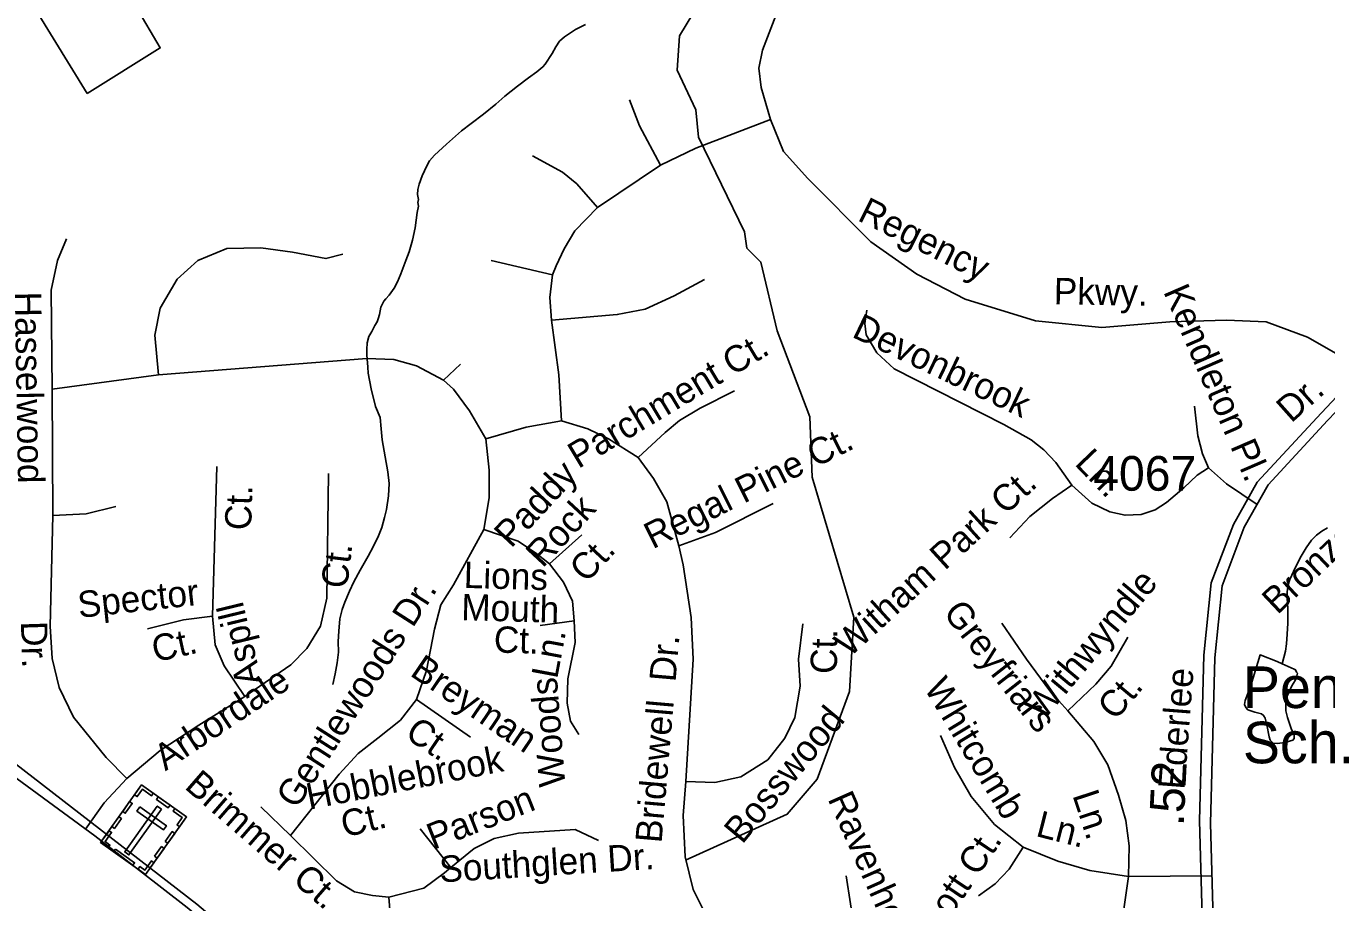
# Model space of a CAD drawing. Extents: x 2001466 to 2224147, y 644118 to 847247.
# Drawn here: x 2055357 to 2060047, y 715696 to 718848 of the extents above; entities that cross this region are included whole.
import ezdxf

# ---------------------------------------------------------------- set-up
doc = ezdxf.new("R2010")
doc.units = 0
for name, color, linetype in [('Exist Boundary Political City Limit New', 7, 'Continuous'), ('Exist Cultural Cemetery CELL', 7, 'Continuous'), ('Exist Cultural Educational Facility Elementary Label', 7, 'Continuous'), ('Exist Hydrographic Misc Water Feature', 7, 'Continuous'), ('Exist Road Non-System Type 51', 7, 'Continuous'), ('Exist Road Non-System Type 51 Label', 7, 'Continuous'), ('Exist Road Secondary Mileage Hundredths English Label', 7, 'Continuous'), ('Exist Road Secondary Type 51 Attributed', 7, 'Continuous'), ('Exist Road Secondary Type 51 Divided Attributed', 7, 'Continuous'), ('Exist Road Secondary Type 51 Label', 7, 'Continuous'), ('Exist Road Secondary Type 51 Number Label', 7, 'Continuous'), ('Exist Utilities Electrical Transmission Line', 7, 'Continuous'), ('Map Preparation Boundary City Limit Buffer Line', 7, 'Continuous')]:
    doc.layers.add(name, color=color, linetype=linetype)

msp = doc.modelspace()

# ---------------------------------------------------------------- linework, layer by layer
at = {"layer": 'Exist Boundary Political City Limit New'}
msp.add_lwpolyline([(2057361.6, 714545.8), (2057312.5, 714575.3), (2057257.8, 714400.5), (2057204.9, 714440.6), (2056937.4, 714643.5), (2057056.2, 714763.1), (2056861.4, 714913.2), (2056705.2, 715010), (2056667.8, 715008.2), (2056645.6, 715005.6), (2056598.6, 714995.9), (2056511.8, 714972.5), (2056478, 714990.3), (2056443.1, 715054.1), (2056383.2, 715151.9), (2056299.1, 715281.9), (2056212.8, 715409), (2056164, 715520.3), (2055973.6, 715680.5), (2055244.1, 716244.8), (2055256.6, 716681.2), (2055258, 716733.1)], dxfattribs=at)
at = {"layer": 'Exist Cultural Cemetery CELL'}
for points in [[(2055774.2, 716111.1), (2055936.4, 715995.7), (2055788.8, 715788.3), (2055626.6, 715903.7)], [(2055749.1, 716075.9), (2055758.3, 716069.3), (2055777, 716095.5), (2055810.1, 716072), (2055816.5, 716081.1), (2055774.2, 716111.1)], [(2055834.6, 716068.2), (2055876.8, 716038.1), (2055870.2, 716028.9), (2055827.9, 716058.9)], [(2055706.1, 716015.5), (2055731.2, 716050.7), (2055740.5, 716044.1), (2055715.4, 716008.8)], [(2055846.1, 716024.1), (2055830.8, 716034.9), (2055713.3, 715869.7), (2055728.5, 715858.8)], [(2055768, 716032), (2055757.2, 716016.8), (2055853.1, 715948.6), (2055863.9, 715963.8)], [(2055911.3, 715960.3), (2055902.1, 715966.9), (2055920.8, 715993.2), (2055887.7, 716016.7), (2055894.2, 716025.7), (2055936.4, 715995.6)], [(2055667.1, 715960.7), (2055692.2, 715996), (2055701.5, 715989.4), (2055676.4, 715954.1)], [(2055653.6, 715884.6), (2055660.2, 715893.9), (2055642.3, 715906.7), (2055665.7, 715939.6), (2055656.7, 715946), (2055626.6, 715903.8)], [(2055859.7, 715907.4), (2055884.8, 715942.7), (2055894.1, 715936.1), (2055869, 715900.8)], [(2055680.1, 715879.7), (2055749.2, 715830.5), (2055742.6, 715821.2), (2055673.4, 715870.4)], [(2055821.4, 715853.7), (2055846.5, 715889), (2055855.8, 715882.4), (2055830.7, 715847.1)], [(2055761.8, 715807.5), (2055768.5, 715816.8), (2055786.4, 715804.1), (2055809.8, 715837), (2055818.9, 715830.5), (2055788.8, 715788.3)]]:
    msp.add_lwpolyline(points, close=True, dxfattribs=at)
at = {"layer": 'Exist Hydrographic Misc Water Feature'}
for points in [[(2057736.8, 715839.7), (2058103.7, 716006.1), (2058211.7, 716131.9), (2058327.8, 716447.8), (2058343.8, 716716.5), (2058192.9, 717221.5), (2058184.9, 717438.3), (2058066.8, 717749), (2058008.7, 717996.3), (2057957.9, 718046.6), (2057949.9, 718105.8), (2057782.8, 718447.1), (2057773.7, 718545.7), (2057706.9, 718688.2), (2057714.9, 718812.7), (2057947.8, 719198.4), (2058030.9, 719531.3), (2058138.9, 719755.5), (2058198.6, 719805.3)], [(2056464.5, 716473.7), (2056472.1, 716511.5), (2056480.1, 716551.7), (2056484.4, 716589.6), (2056483.7, 716627.8), (2056485.8, 716665.6), (2056489.9, 716709.6), (2056498.1, 716743.7), (2056507.9, 716769.8), (2056523.9, 716809.5), (2056539.7, 716843.6), (2056563.3, 716885.9), (2056591.8, 716936), (2056609.2, 716969.8), (2056629.1, 717009.8), (2056641.4, 717040), (2056651.1, 717075.8), (2056657.2, 717104.1), (2056665, 717154), (2056667.3, 717197.9), (2056662.8, 717239.9), (2056652.7, 717293.8), (2056642.7, 717355.7), (2056638.6, 717395.7), (2056634.7, 717435.7), (2056618.5, 717475.9), (2056602.3, 717539.9), (2056592, 717595.9), (2056590.2, 717617.6), (2056586.5, 717661.6), (2056586.3, 717681.5), (2056588.3, 717705.5), (2056594.1, 717727.8), (2056604.3, 717745.7), (2056616, 717767.9), (2056623.8, 717781.6), (2056628.1, 717791.6), (2056632, 717807.6), (2056637.7, 717833.9), (2056647.8, 717855.9), (2056655.8, 717863.6), (2056667.9, 717877.6), (2056685.5, 717902.1), (2056697.6, 717925.8), (2056709.5, 717954), (2056727.8, 718002), (2056739.4, 718033.9), (2056751.1, 718075.9), (2056761.4, 718119.8), (2056769, 718175.8), (2056773.1, 718197.9), (2056771.2, 718212), (2056772.9, 718221.9), (2056769.2, 718239.9), (2056770.8, 718257.9), (2056775.1, 718278), (2056786.8, 718307.8), (2056803, 718343.9), (2056812.9, 718361.9), (2056831.1, 718381.8), (2056874.8, 718422.2), (2056928.5, 718470.1), (2056962.7, 718496.1), (2057008.3, 718530.2), (2057052.2, 718566.5), (2057084.6, 718594.5), (2057130.5, 718630.5), (2057170.3, 718660.5), (2057200.4, 718682.7), (2057222.1, 718700.6), (2057230.1, 718710.7), (2057256, 718749), (2057268.1, 718772.7), (2057282, 718792.9), (2057300.1, 718808.8), (2057340, 718834.8), (2057375.7, 718852.9)], [(2059889.5, 716548.3), (2059901.4, 716593.9), (2059905.2, 716620.1), (2059907.1, 716654.3), (2059909.1, 716694.1), (2059909.3, 716746), (2059907.1, 716786.1), (2059907.3, 716808), (2059911, 716832.2), (2059916.7, 716852), (2059936.8, 716896), (2059957.1, 716935.9), (2059975, 716966.1), (2059994.9, 716994.3), (2060012.7, 717012.3), (2060032.6, 717026.3), (2060052.7, 717038.2)], [(2059889.5, 716548.3), (2059871.2, 716555.9), (2059809.3, 716579.9), (2059775.7, 716469.8), (2059755.8, 716416), (2059753.7, 716401.7), (2059757.6, 716389.7), (2059765.6, 716381.6), (2059789.8, 716373.9), (2059814, 716367.9), (2059821.8, 716361.8), (2059827.9, 716351.9), (2059834.1, 716327.9), (2059842.1, 716284.1), (2059846, 716272.1), (2059856.2, 716262.1), (2059870.4, 716259.9), (2059899.9, 716264.4), (2059928, 716272.3), (2059932.1, 716278.1), (2059931.9, 716292.3), (2059921.9, 716314.1), (2059907.7, 716354), (2059902, 716378), (2059901.8, 716392.3), (2059901.8, 716410.1), (2059907.9, 716433.9), (2059923.7, 716468), (2059935.6, 716488.1), (2059941.7, 716504.2), (2059943.8, 716514.1), (2059941.3, 716518.1), (2059937.6, 716526.4), (2059931.7, 716528.1), (2059889.5, 716548.3)]]:
    msp.add_lwpolyline(points, dxfattribs=at)
at = {"layer": 'Exist Road Non-System Type 51'}
for points in [[(2058281.8, 719881.4), (2058226.6, 719616.4), (2058206.1, 719513.4), (2058176.9, 719311.8), (2058162.3, 719157.3), (2058144.4, 719084.2), (2058056.7, 718869.6), (2058014.5, 718760.7), (2058001.5, 718695.7), (2058009.6, 718625.8), (2058043.7, 718510.3)], [(2057646.7, 718346.2), (2057570.3, 718487.6), (2057534.6, 718581.9)], [(2058043.7, 718510.3), (2057773.4, 718407.9), (2057646.7, 718346.2)], [(2058043.7, 718510.3), (2058090.2, 718394.9), (2058177.9, 718297.4), (2058405.3, 718069.8), (2058571, 717952.8), (2058745.8, 717862.4), (2058999.2, 717784.3), (2059238.4, 717760.6), (2059483.4, 717781.1), (2059688, 717787.6), (2059831, 717781.1), (2059980.5, 717725.8), (2060175.9, 717614)], [(2057418.9, 718194), (2057344.2, 718278.5), (2057292.2, 718320.8), (2057185, 718379.3)], [(2057646.7, 718346.2), (2057418.9, 718194)], [(2057418.9, 718194), (2057337.7, 718109.5), (2057298.7, 718044.4), (2057269.4, 717982.7), (2057256.4, 717950.2)], [(2055451.3, 717537.9), (2055448, 717895.5), (2055470.8, 718002.8), (2055503.2, 718080.9)], [(2055834.7, 717589.9), (2055821.7, 717733), (2055841.1, 717830.5), (2055902.9, 717934.5), (2055977.6, 718002.8), (2056081.6, 718045.1), (2056205, 718048.3), (2056318.8, 718032.1), (2056439, 718009.3), (2056500.7, 718025.6)], [(2057256.4, 717950.2), (2057035.5, 718002.2)], [(2057256.4, 717950.2), (2057246.7, 717868.9), (2057253.2, 717787.6)], [(2057253.2, 717787.6), (2057490.4, 717807.1), (2057591.1, 717826.6), (2057695.1, 717875.4), (2057805.5, 717933.9)], [(2059130.1, 717192.2), (2059072.3, 717274.1), (2059029, 717319.8), (2058983.2, 717355.9), (2058884.5, 717411.3), (2058489.8, 717611.3), (2058427.2, 717669.1), (2058388.7, 717734.1), (2058383.9, 717775), (2058391.1, 717823.2)], [(2057253.2, 717787.6), (2057279.2, 717589.9), (2057288.9, 717424.1)], [(2056863.3, 717570.4), (2056765.8, 717622.4), (2056684.6, 717645.2), (2056587.1, 717648.4), (2055834.7, 717589.9)], [(2056863.3, 717570.4), (2056925, 717628.9)], [(2055834.7, 717589.9), (2055451.3, 717537.9)], [(2057016, 717359.1), (2056957.5, 717459.9), (2056899, 717537.9), (2056863.3, 717570.4)], [(2055451.3, 717537.9), (2055454.5, 717082.7)], [(2057565.8, 717291.5), (2057663.2, 717382.5), (2057715.2, 717424.8), (2057789.9, 717470.3), (2057913.4, 717532)], [(2059572.9, 717476.4), (2059585, 717370.4), (2059601.8, 717305.4), (2059623.5, 717254.8)], [(2057288.9, 717424.1), (2057162.2, 717401.3), (2057016, 717359.1)], [(2057565.8, 717291.5), (2057458.5, 717359.7), (2057383.8, 717395.5), (2057288.9, 717424.1)], [(2057016, 717359.1), (2057028.4, 717246.6), (2057028.4, 717145.8), (2057008.9, 717032)], [(2057712, 716972.8), (2057669.7, 717132.1), (2057621, 717216.7), (2057565.8, 717291.5)], [(2056029.6, 716719.9), (2056045.8, 717259.6)], [(2056146.6, 716430.5), (2056312.3, 716544.3), (2056370.7, 716602.8), (2056419.5, 716684.1), (2056442.2, 716784.9), (2056448.7, 717233.6)], [(2059623.5, 717254.8), (2059582.6, 717228.3), (2059534.4, 717182.5), (2059471.8, 717129.5), (2059430.9, 717103.1), (2059380.4, 717086.2), (2059322.6, 717083.8), (2059267.2, 717095.8), (2059202.3, 717127.1), (2059130.1, 717192.2)], [(2059623.5, 717254.8), (2059688.5, 717197), (2059798.4, 717122.1)], [(2059130.1, 717192.2), (2059060.3, 717144), (2058978.4, 717079), (2058906.2, 717001.9)], [(2055454.5, 717082.7), (2055574.7, 717089.2), (2055681.9, 717115.2)], [(2057712, 716972.8), (2057845.2, 717021.6), (2058053.1, 717125.6)], [(2055454.5, 717082.7), (2055444.8, 716683.5), (2055451.3, 716566.4), (2055477.3, 716462.4), (2055529.2, 716355.7), (2055646.2, 716209.4), (2055720.9, 716134.7)], [(2057008.9, 717032), (2056899.7, 716832.4), (2056854.2, 716760.8), (2056831.5, 716673.1), (2056802.2, 716523.5), (2056766.5, 716419.5)], [(2057008.9, 717032), (2057132.3, 716989.7), (2057200.6, 716944.2), (2057246, 716908.5)], [(2057246, 716908.5), (2057363, 717012.5)], [(2057738, 716123.6), (2057763.9, 716565.1), (2057757.4, 716714.7), (2057728.2, 716904.6), (2057712, 716972.8)], [(2057246, 716908.5), (2057296.1, 716842.1), (2057328.6, 716773.9), (2057335.1, 716702.3)], [(2056029.6, 716719.9), (2055925.6, 716706.9), (2055795.7, 716674.4)], [(2056146.6, 716430.5), (2056071.8, 716541.1), (2056039.3, 716615.8), (2056029.6, 716719.9)], [(2057335.1, 716702.3), (2057211.6, 716686.1)], [(2057335.1, 716702.3), (2057338.3, 716624.3), (2057312.3, 716494.2), (2057309.1, 716406.5), (2057322.1, 716341.4), (2057351.3, 716292.7)], [(2057738, 716123.6), (2057841.9, 716120.4), (2057936.1, 716139.9), (2058033.6, 716201.6), (2058095.4, 716279.7), (2058131.1, 716354.4), (2058150.6, 716467.6), (2058144.1, 716565.1), (2058160.3, 716691.9)], [(2058877.3, 716694.1), (2058966.4, 716564), (2059050.6, 716450.8), (2059115.6, 716378.6)], [(2059115.6, 716378.6), (2059216.7, 716474.9), (2059272.1, 716539.9), (2059332.2, 716643.5)], [(2055720.9, 716134.7), (2055841.1, 716235.4), (2055980.9, 716326.5), (2056146.6, 716430.5)], [(2056766.5, 716419.5), (2056708, 716344.7), (2056626.8, 716279.7), (2056555.3, 716224.4), (2056487.1, 716149.6), (2056311.6, 715928.5)], [(2056766.5, 716419.5), (2056961.4, 716282.9)], [(2059115.6, 716378.6), (2059209.5, 716267.3), (2059260, 716183), (2059298.5, 716074.6), (2059325, 715983.1), (2059337, 715891.6), (2059334.6, 715780.8)], [(2058954.3, 715886.8), (2058850.9, 715968.6), (2058766.6, 716069.8), (2058706.4, 716173.4), (2058655.9, 716289)], [(2055720.9, 716134.7), (2055639.7, 716046.9), (2055571.7, 715951.5)], [(2057971.9, 715379.7), (2057897.2, 715467.5), (2057763.9, 715734.1), (2057734.7, 715851.2), (2057728.2, 716000.7), (2057738, 716123.6)], [(2056311.6, 715928.5), (2056204.4, 716032.6)], [(2056311.6, 715928.5), (2056477.3, 715764.7), (2056542.3, 715725.7), (2056607.3, 715712.6), (2056665.8, 715706.1)], [(2056889.9, 715813.4), (2056779.5, 715953.2)], [(2056889.9, 715813.4), (2056974.4, 715881.7), (2057045.9, 715917.5), (2057133.6, 715937), (2057338.3, 715950), (2057422.8, 715911)], [(2058954.3, 715886.8), (2058903.8, 715807.3), (2058853.3, 715754.3), (2058793.1, 715710.9)], [(2059334.6, 715780.8), (2059195, 715802.5), (2059079.5, 715836.2), (2058954.3, 715886.8)], [(2056665.8, 715706.1), (2056792.5, 715738.7), (2056867.2, 715793.9), (2056889.9, 715813.4)], [(2058347.8, 715580.9), (2058316.5, 715783.2)], [(2059334.6, 715780.8), (2059315.4, 715645.9), (2059276.9, 715549.6), (2059226.3, 715472.5), (2059180.6, 715412.3)], [(2059334.6, 715780.8), (2059635.6, 715783.1)], [(2056665.8, 715706.1), (2056678.8, 715556.6), (2056701.5, 715478.6), (2056760, 715387.5), (2056831.5, 715322.5), (2056935.4, 715273.7), (2057013.4, 715225)]]:
    msp.add_lwpolyline(points, dxfattribs=at)
at = {"layer": 'Exist Road Secondary Type 51 Attributed'}
msp.add_lwpolyline([(2056079.4, 715552.6), (2055938.9, 715669.5), (2055605.2, 715926.9), (2055229.6, 716203.2), (2054806.7, 716525.4), (2054566.1, 716705.4), (2054444.6, 716770.1), (2054158.9, 716894.9), (2053932.5, 717035.4), (2053773.1, 717171.2), (2053635.8, 717362.3)], dxfattribs=at)
at = {"layer": 'Exist Road Secondary Type 51 Divided Attributed'}
for points in [[(2060215.2, 717626.3), (2060102.6, 717529.8), (2060013.8, 717434.8), (2059799.2, 717203.4), (2059713.1, 717050.1), (2059633.3, 716839.4), (2059606.2, 716579.2), (2059591, 715982.1), (2059600.6, 715637.3), (2059645.3, 715423.3), (2059765.1, 715082.7)], [(2059792.2, 715094.5), (2059684.6, 715413.5), (2059639.9, 715627.4), (2059630.4, 715972.3), (2059645.5, 716569.3), (2059672.7, 716829.5), (2059752.4, 717040.3), (2059838.6, 717193.5), (2060053.1, 717425), (2060142.9, 717518.8), (2060215.2, 717626.3)]]:
    msp.add_lwpolyline(points, dxfattribs=at)
at = {"layer": 'Exist Utilities Electrical Transmission Line'}
msp.add_lwpolyline([(2055578.1, 718604.4), (2055841.6, 718768.8), (2055665.2, 719068.4), (2055393.6, 718903.9), (2055578.1, 718604.4)], dxfattribs=at)
at = {"layer": 'Map Preparation Boundary City Limit Buffer Line'}
msp.add_lwpolyline([(2057361.6, 714545.8), (2057312.5, 714575.3), (2057257.8, 714400.5), (2057204.9, 714440.6), (2056937.4, 714643.5), (2057056.2, 714763.1), (2056861.4, 714913.2), (2056705.2, 715010), (2056667.8, 715008.2), (2056645.6, 715005.6), (2056598.6, 714995.9), (2056511.8, 714972.5), (2056478, 714990.3), (2056443.1, 715054.1), (2056383.2, 715151.9), (2056299.1, 715281.9), (2056212.8, 715409), (2056164, 715520.3), (2055973.6, 715680.5), (2055244.1, 716244.8), (2055256.6, 716681.2), (2055258, 716733.1)], dxfattribs=at)

# ---------------------------------------------------------------- texts
at = {"layer": 'Exist Cultural Educational Facility Elementary Label'}
for s, p in [('Penny Rd.', (2059747.3, 716388.3)), ('Sch.', (2059747.3, 716189.1))]:
    msp.add_text(s, height=150, dxfattribs=at).set_placement(p)
at = {"layer": 'Exist Road Non-System Type 51 Label'}
for s, rotation, p in [('Regency', 333.5113, (2058353.5, 718148.8)), ('Pkwy.', 358.9333, (2059064.4, 717845)), ('Kendleton Pl.', 293.416, (2059459, 717890.4)), ('Hasselwood', 270.966, (2055316.9, 717889.3)), ('Devonbrook', 334.477, (2058332.9, 717728.4)), ('Parchment Ct.', 30.9957, (2057349.8, 717249.8)), ('Regal Pine Ct.', 26.5941, (2057618.1, 716960.4)), ('Bronzewood Ct.', 43.3996, (2059871.9, 716722.4)), ('Ln.', 313.7691, (2059136.9, 717267.7)), ('Paddy', 47.0572, (2057107.2, 716962)), ('Ct.', 88.0265, (2056169.1, 717028.4)), ('Witham Park Ct.', 42.3692, (2058327.8, 716568.2)), ('Rock', 47.0572, (2057221.2, 716890.7)), ('Ct.', 83.1658, (2056515.6, 716816.5)), ('Ct.', 47.0572, (2057378.9, 716836.1)), ('Lions', 358.4509, (2056935.5, 716821.7)), ('Withwyndle', 50.0407, (2059027.7, 716340.2)), ('Spector', 6.2201, (2055548.9, 716713.2)), ('Gentlewoods Dr.', 57.3899, (2056333.9, 716020.6)), ('Aspill', 103.5948, (2056209.4, 716482.2)), ('Mouth', 358.4509, (2056926.6, 716705.3)), ('Greyfriars', 308.05, (2058662.9, 716730.8)), ('Dr.', 271.811, (2055338.6, 716700.3)), ('Ct.', 12.3939, (2055822.8, 716553.3)), ('Ct.', 358.4509, (2057044, 716588.7)), ('Ln.', 79.4362, (2057273.4, 716490.8)), ('Dr.', 85.0317, (2057700.4, 716480.3)), ('Ct.', 89.1893, (2058282.5, 716510.9)), ('Breyman', 325.8291, (2056738.7, 716507.8)), ('Arbordale', 33.7237, (2055860.1, 716159.8)), ('Woods', 94.5519, (2057303.6, 716107.7)), ('Whitcomb', 301.0981, (2058594.7, 716461.6)), ('Ct.', 50.0407, (2059287.7, 716339.7)), ('Bridewell', 85.0317, (2057649.9, 715899.4)), ('Bosswood', 50.2301, (2057941, 715894.4)), ('Ct.', 325.8291, (2056719.8, 716284.6)), ('Hobblebrook', 11.1893, (2056378.4, 716021.4)), ('Brimmer Ct.', 319.0327, (2055925.5, 716100.9)), ('Parson', 21.4798, (2056826.8, 715876)), ('Ravenhollow', 293.9288, (2058248.2, 716061.1)), ('Ln.', 288.2013, (2059131.8, 716074.2)), ('Ct.', 13.7006, (2056506.5, 715920.9)), ('Ln.', 345.7442, (2058996.7, 715927.3)), ('Escott Ct.', 56.0521, (2058574.2, 715455.9)), ('Southglen Dr.', 3.5961, (2056851.2, 715759.4))]:
    msp.add_text(s, height=95, rotation=rotation, dxfattribs=at).set_placement(p)
at = {"layer": 'Exist Road Secondary Mileage Hundredths English Label'}
msp.add_text('.52', height=125, rotation=87.1607, dxfattribs=at).set_placement((2059533.4, 715961.4))
at = {"layer": 'Exist Road Secondary Type 51 Label'}
for s, rotation, p in [('Dr.', 41.6455, (2059921.4, 717413.8)), ('Ederlee', 85.6438, (2059536.5, 716092.6))]:
    msp.add_text(s, height=95, rotation=rotation, dxfattribs=at).set_placement(p)
at = {"layer": 'Exist Road Secondary Type 51 Number Label'}
msp.add_text('4067', height=125, dxfattribs=at).set_placement((2059207.3, 717172.1))

doc.saveas('drawing.dxf')
